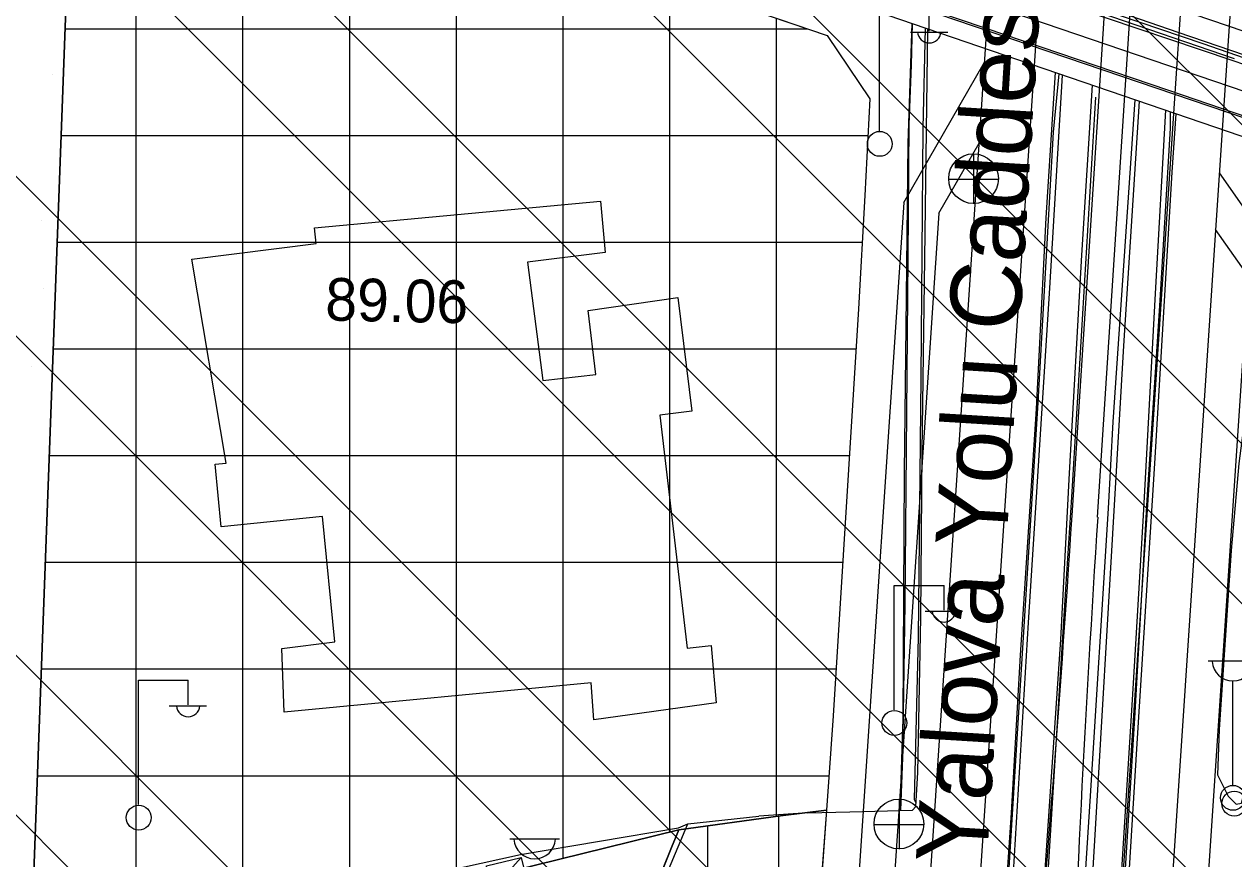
# Model space of a CAD drawing. Extents: x 417995 to 421451, y 4454518 to 4458015.
# Drawn here: x 420136.5 to 420306.6, y 4456158.5 to 4456275.9 of the extents above; entities that cross this region are included whole.
import ezdxf

# ---------------------------------------------------------------- set-up
doc = ezdxf.new("R2010")
doc.units = 0
for name, color, linetype in [('ADAKENARI', 7, 'Continuous'), ('B_Betonzemin', 7, 'Continuous'), ('B_Sundurma', 7, 'Continuous'), ('KALDIRIM_ALT', 7, 'Continuous'), ('KALDIRIM_FAT', 7, 'Continuous'), ('PL_AYA_PARK_DINLENME', 7, 'Continuous'), ('PL_BAKIM_AKARYAKIT', 7, 'Continuous'), ('PL_TİCARET', 7, 'Continuous'), ('PL_TOPLU_ISYERI', 7, 'Continuous'), ('RAYLI_TOPLU_TAŞIMA_HATTI', 7, 'Continuous'), ('S_Cad_Sok_Lambasi', 7, 'Continuous'), ('S_Elektrik_Diregi', 7, 'Continuous'), ('S_Rogar_Kapagi', 7, 'Continuous'), ('Sinir_Duvar_tek_tarafa_ait', 7, 'Continuous'), ('Sinir_Ist_Duvari', 7, 'Continuous'), ('Sinir_Parmaklik_bir_taraf', 7, 'Continuous'), ('Sinir_Tel_bir_taraf', 7, 'Continuous'), ('SN_TR_SIVILASMA', 7, 'Continuous'), ('TRFAT_AKARYAKITSERVİ', 7, 'Continuous'), ('TRFAT_PARKALANI', 7, 'Continuous'), ('TRFAT_TİCARET', 7, 'Continuous'), ('Y_Cadde_Yol', 7, 'Continuous'), ('Y_Kot_Noktasi', 7, 'Continuous'), ('Yol_Kaldirim_kenari_bordurtasi', 7, 'Continuous'), ('Yol_Kop_Viyaduk', 7, 'Continuous'), ('Yol_Sose', 7, 'Continuous')]:
    doc.layers.add(name, color=color, linetype=linetype)

msp = doc.modelspace()

# ---------------------------------------------------------------- linework, layer by layer
at = {"layer": 'ADAKENARI'}
for p, q in [((420137.25, 4456140.22), (420144.28, 4456329.84)), ((420228.12, 4456281.53), (420249.38, 4456274.26)), ((420249.38, 4456274.26), (420255.38, 4456265.35)), ((420255.38, 4456265.35), (420254.68, 4456251.76)), ((420254.68, 4456251.76), (420253.77, 4456235.85)), ((420253.77, 4456235.85), (420250.21, 4456178.64)), ((420250.21, 4456178.64), (420249.27, 4456165.37)), ((420242.82, 4456164.58), (420249.27, 4456165.37)), ((420249.27, 4456165.37), (420244.85, 4456103.75)), ((420228.53, 4456162.61), (420242.82, 4456164.58)), ((420201.52, 4456155.96), (420228.53, 4456162.61)), ((420228.53, 4456162.61), (420227.52, 4456160.11)), ((420227.52, 4456160.11), (420214.05, 4456126.75))]:
    msp.add_line(p, q, dxfattribs=at)
at = {"layer": 'B_Betonzemin'}
msp.add_lwpolyline([(420160.06, 4456242.83), (420177.54, 4456245.01), (420177.32, 4456247.21), (420217.51, 4456250.96), (420218.18, 4456243.78), (420207.25, 4456242.41), (420209.43, 4456225.78), (420216.88, 4456226.59), (420215.76, 4456235.6), (420228.39, 4456237.42), (420230.37, 4456221.47), (420225.85, 4456220.89), (420229.72, 4456188.14), (420233.06, 4456188.53), (420233.79, 4456180.48), (420216.6, 4456178.05), (420216.19, 4456183.26), (420173.04, 4456179.13), (420172.7, 4456188.1), (420180.16, 4456189.03), (420178.43, 4456206.64), (420164.2, 4456205.21), (420163.35, 4456214.03), (420164.9, 4456214.16), (420160.06, 4456242.83)], dxfattribs=at)
at = {"layer": 'B_Sundurma'}
msp.add_line((420206.34, 4456158.71), (420202.16, 4456154.06), dxfattribs=at)
msp.add_lwpolyline([(420201.63, 4456156.4), (420201.49, 4456157.57), (420206.34, 4456158.71), (420207.19, 4456155.25), (420202.16, 4456154.06)], close=True, dxfattribs=at)
at = {"layer": 'KALDIRIM_ALT'}
for p, q in [((420299.04, 4456277.89), (420298.49, 4456269.62)), ((420305.9, 4456275.55), (420305.35, 4456267.28))]:
    msp.add_line(p, q, dxfattribs=at)
at = {"layer": 'KALDIRIM_FAT'}
for p, q in [((420308.73, 4456318.18), (420305.9, 4456275.55)), ((420346.38, 4456261.71), (420234.42, 4456299.98)), ((420343.74, 4456254.15), (420231.84, 4456292.41)), ((420272.03, 4456278.67), (420260.32, 4456102.71)), ((420278.89, 4456276.32), (420267.3, 4456102.24)), ((420260.15, 4456250.77), (420271.49, 4456270.5)), ((420298.49, 4456269.62), (420287.26, 4456100.91)), ((420305.35, 4456267.28), (420294.24, 4456100.44)), ((420265.06, 4456249.28), (420270.73, 4456259.15)), ((420313.68, 4456241.91), (420304.53, 4456254.95)), ((420260.15, 4456250.77), (420250.34, 4456103.38)), ((420265.06, 4456249.28), (420255.33, 4456103.04)), ((420308.57, 4456240.48), (420304, 4456247)), ((420308.57, 4456240.48), (420299.23, 4456100.11))]:
    msp.add_line(p, q, dxfattribs=at)
at = {"layer": 'PL_AYA_PARK_DINLENME'}
msp.add_lwpolyline([(420104.23, 4456485.35), (420118.58, 4456602.84), (420160.15, 4456599.01), (420169.46, 4456547.15), (420173.29, 4456509.33), (420154.72, 4456475.01), (420147.91, 4456430.31), (420144.75, 4456342.83), (420144.28, 4456329.84), (420137.25, 4456140.22), (420129.3, 4456138.28), (420127.15, 4456137.75), (420107.76, 4456133), (420085.19, 4456127.47), (420079.28, 4456126.03), (420096.85, 4456290.79), (420097.25, 4456393.24), (420117.08, 4456483.82)], close=True, dxfattribs=at)
at = {"layer": 'PL_BAKIM_AKARYAKIT'}
msp.add_lwpolyline([(420249.27, 4456165.37), (420244.85, 4456103.75), (420244.15, 4456101.64), (420242.38, 4456100.23), (420239.44, 4456099.82), (420213.97, 4456103.33), (420211.18, 4456103.71), (420205.72, 4456106.12), (420214.05, 4456126.75), (420227.52, 4456160.11), (420228.53, 4456162.61), (420242.82, 4456164.58)], close=True, dxfattribs=at)
at = {"layer": 'PL_TİCARET'}
msp.add_lwpolyline([(420228.12, 4456281.53), (420249.38, 4456274.26), (420255.38, 4456265.35), (420254.68, 4456251.76), (420253.77, 4456235.85), (420250.21, 4456178.64), (420249.27, 4456165.37), (420242.82, 4456164.58), (420228.53, 4456162.61), (420201.52, 4456155.96), (420137.25, 4456140.22), (420144.28, 4456329.84)], dxfattribs=at)
at = {"layer": 'PL_TOPLU_ISYERI'}
msp.add_lwpolyline([(420129.3, 4456138.28), (420137.25, 4456140.22), (420201.52, 4456155.96), (420228.53, 4456162.61), (420227.52, 4456160.11), (420214.05, 4456126.75), (420205.72, 4456106.12), (420199.21, 4456088.15), (420153.07, 4455976.48), (420152.11, 4455974.16), (420151.45, 4455961.22), (420137.18, 4455930.24)], dxfattribs=at)
at = {"layer": 'RAYLI_TOPLU_TAŞIMA_HATTI'}
for p, q in [((420283.82, 4456206.8), (420295.81, 4456392.35)), ((420287.41, 4456206.57), (420299.41, 4456392.14))]:
    msp.add_line(p, q, dxfattribs=at)
for centre, start, end in [((417290.07, 4456400.29), 354.75781, 356.3021), ((423281.17, 4456013.09), 176.3021, 177.8464)]:
    msp.add_arc(centre, 3000, start, end, dxfattribs=at)
at = {"layer": 'S_Cad_Sok_Lambasi'}
for p, q in [((420302.93, 4456186.36), (420309.93, 4456186.36)), ((420306.43, 4456168.86), (420306.43, 4456183.53)), ((420204.76, 4456161.36), (420211.76, 4456161.36))]:
    msp.add_line(p, q, dxfattribs=at)
msp.add_circle((420306.43, 4456167.11), 1.75, dxfattribs=at)
for centre in [(420306.43, 4456186.46), (420208.26, 4456161.47)]:
    msp.add_arc(centre, 2.93, 183.298, 356.9072, dxfattribs=at)
at = {"layer": 'S_Elektrik_Diregi'}
for p, q in [((420256.74, 4456260.86), (420256.74, 4456278.36)), ((420263.74, 4456274.86), (420263.74, 4456278.36)), ((420261.08, 4456274.72), (420266.33, 4456274.72)), ((420258.81, 4456179.47), (420258.81, 4456196.97)), ((420258.81, 4456196.97), (420265.81, 4456196.97)), ((420265.81, 4456193.47), (420265.81, 4456196.97)), ((420263.15, 4456193.33), (420268.4, 4456193.33)), ((420152.55, 4456166.16), (420152.55, 4456183.66)), ((420152.55, 4456183.66), (420159.55, 4456183.66)), ((420159.55, 4456180.16), (420159.55, 4456183.66)), ((420156.89, 4456180.02), (420162.14, 4456180.02))]:
    msp.add_line(p, q, dxfattribs=at)
for centre in [(420256.78, 4456259.03), (420258.84, 4456177.63), (420306.62, 4456166.29), (420152.59, 4456164.32)]:
    msp.add_circle(centre, 1.75, dxfattribs=at)
for centre in [(420263.74, 4456274.88), (420265.81, 4456193.48), (420159.55, 4456180.17)]:
    msp.add_arc(centre, 1.66, 184.8384, 355.1464, dxfattribs=at)
at = {"layer": 'S_Rogar_Kapagi'}
for p, q in [((420270.02, 4456250.61), (420270.02, 4456257.61)), ((420266.45, 4456254.08), (420273.45, 4456254.08)), ((420259.53, 4456159.91), (420259.53, 4456166.91)), ((420255.96, 4456163.37), (420262.96, 4456163.37))]:
    msp.add_line(p, q, dxfattribs=at)
for centre in [(420269.97, 4456254.14), (420259.47, 4456163.43)]:
    msp.add_circle(centre, 3.5, dxfattribs=at)
at = {"layer": 'Sinir_Duvar_tek_tarafa_ait'}
for points in [[(420265.63, 4456014.79), (420268.25, 4456054.52), (420271.29, 4456100.14), (420273.97, 4456141.39), (420276.49, 4456181.38), (420279.07, 4456222.68), (420281.22, 4456260.66), (420282, 4456268.87)], [(420297.62, 4456263.52), (420297.62, 4456261.23)], [(420297.62, 4456261.23), (420296.17, 4456237.02), (420294.34, 4456208.97), (420292.62, 4456179.11), (420290.94, 4456151.83), (420289.28, 4456127.53), (420287.23, 4456096.04), (420285.4, 4456068.01), (420283.69, 4456041.77), (420282.61, 4456026.39), (420282.46, 4456023.97)]]:
    msp.add_lwpolyline(points, dxfattribs=at)
at = {"layer": 'Sinir_Ist_Duvari'}
for points in [[(420283.76, 4456209.35), (420287.15, 4456265.61)], [(420292.63, 4456265.23), (420289.54, 4456219.95), (420288.9, 4456207.77)], [(420270.93, 4456012.47), (420273.67, 4456053.89), (420276.96, 4456102.98), (420280.03, 4456149.81), (420282.93, 4456196.45), (420283.76, 4456209.35)], [(420288.9, 4456207.77), (420286.32, 4456166.66), (420284.4, 4456136.64), (420282.38, 4456102.93), (420279.83, 4456066.86), (420278.01, 4456038.7), (420276.08, 4456012.58)], [(420217.72, 4456136.29), (420220.8, 4456143.92), (420223, 4456143.25), (420223.98, 4456145.85), (420222.63, 4456146.39), (420229.78, 4456163.46), (420239.78, 4456164.51)], [(420206.25, 4456159.14), (420228.46, 4456162.9)], [(420228.46, 4456162.9), (420229.78, 4456163.46)]]:
    msp.add_lwpolyline(points, dxfattribs=at)
at = {"layer": 'Sinir_Parmaklik_bir_taraf'}
for points in [[(420253.9, 4456289.6), (420254.24, 4456289.48), (420269.68, 4456284.21), (420302.21, 4456273.15), (420317.34, 4456267.89)], [(420306.65, 4456270.97), (420287.77, 4456277.43), (420277.94, 4456280.76), (420263.27, 4456285.78), (420253.89, 4456289.01)], [(420253.81, 4456281.32), (420262.34, 4456278.19), (420290.76, 4456268.56), (420312.96, 4456261)], [(420261.34, 4456275.94), (420261.2, 4456270.09), (420260.87, 4456261.77), (420260.71, 4456243.07), (420260.55, 4456221.28), (420260.28, 4456194.38), (420259.96, 4456172.77), (420259.67, 4456165.32)], [(420263.17, 4456275.31), (420262.83, 4456261.22), (420262.55, 4456226.18), (420262.17, 4456189.67), (420261.6, 4456166.87), (420261.87, 4456166.39)]]:
    msp.add_lwpolyline(points, dxfattribs=at)
at = {"layer": 'Sinir_Tel_bir_taraf'}
msp.add_lwpolyline([(420084.62, 4456126.79), (420093.38, 4456130.46), (420107.28, 4456137.36), (420206.25, 4456159.14)], dxfattribs=at)
at = {"layer": 'SN_TR_SIVILASMA'}
for p, q in [((421269.54, 4455299.87), (420176.15, 4456393.26)), ((421269.08, 4455255.43), (420161.18, 4456363.33)), ((421268.85, 4455233.21), (420151.38, 4456350.68)), ((421268.38, 4455188.77), (420123.47, 4456333.68)), ((421268.15, 4455166.56), (420116.87, 4456317.84)), ((421267.69, 4455122.12), (420103.66, 4456286.14)), ((421267.46, 4455099.9), (420097.06, 4456270.29)), ((421266.99, 4455055.46), (420083.86, 4456238.6)), ((421266.76, 4455033.24), (420079.94, 4456220.06))]:
    msp.add_line(p, q, dxfattribs=at)
at = {"layer": 'TRFAT_AKARYAKITSERVİ'}
for p, q in [((420242.54, 4456164.54), (420242.54, 4456100.36)), ((420232.54, 4456163.17), (420232.54, 4456100.77))]:
    msp.add_line(p, q, dxfattribs=at)
at = {"layer": 'TRFAT_PARKALANI'}
for p, q in [((420140.41, 4456268.81), (420140.41, 4456268.81)), ((420138.96, 4456248.25), (420138.96, 4456248.25)), ((420139.14, 4456238.73), (420139.14, 4456238.73)), ((420137.51, 4456227.68), (420137.51, 4456227.68)), ((420139.01, 4456202.3), (420139.01, 4456202.3))]:
    msp.add_line(p, q, dxfattribs=at)
at = {"layer": 'TRFAT_TİCARET'}
for p, q in [((420167.25, 4456147.57), (420167.25, 4456498.18)), ((420152.25, 4456143.9), (420152.25, 4456458.82)), ((420182.25, 4456151.24), (420182.25, 4456378.41)), ((420197.25, 4456154.92), (420197.25, 4456378.41)), ((420212.25, 4456158.6), (420212.25, 4456291.24)), ((420227.25, 4456162.3), (420227.25, 4456281.87)), ((420242.25, 4456164.5), (420242.25, 4456276.7)), ((420142.26, 4456275.22), (420246.57, 4456275.22)), ((420141.7, 4456260.22), (420255.12, 4456260.22)), ((420141.14, 4456245.22), (420254.31, 4456245.22)), ((420140.59, 4456230.22), (420253.42, 4456230.22)), ((420140.03, 4456215.22), (420252.49, 4456215.22)), ((420139.48, 4456200.22), (420251.55, 4456200.22)), ((420138.92, 4456185.22), (420250.62, 4456185.22)), ((420138.36, 4456170.22), (420249.61, 4456170.22))]:
    msp.add_line(p, q, dxfattribs=at)
at = {"layer": 'Yol_Kaldirim_kenari_bordurtasi'}
msp.add_lwpolyline([(420261.27, 4456275.96), (420260.72, 4456259.15), (420260.5, 4456237.52), (420260.22, 4456212.87), (420260.03, 4456178.2), (420259.58, 4456165.32)], dxfattribs=at)
at = {"layer": 'Yol_Kop_Viyaduk'}
msp.add_lwpolyline([(420322.28, 4456255.09), (420256.05, 4456277.75)], dxfattribs=at)
at = {"layer": 'Yol_Sose'}
for points in [[(420317.54, 4456268.27), (420298.74, 4456274.68), (420275.75, 4456282.63), (420254.59, 4456289.7), (420253.9, 4456289.93)], [(420253.89, 4456288.63), (420263.34, 4456285.35), (420284.28, 4456278.22), (420306.29, 4456270.78), (420323.57, 4456264.89)], [(420253.81, 4456281.42), (420255.13, 4456280.92), (420271.68, 4456275.31), (420297.36, 4456266.59), (420325.08, 4456257.1)], [(420252.58, 4456165.15), (420261.39, 4456165.36), (420261.84, 4456165.91), (420262.14, 4456170.66), (420262.56, 4456192.44), (420262.76, 4456215.79), (420263.1, 4456242.9), (420263.53, 4456275.19)], [(420281.42, 4456269.07), (420280.13, 4456248.63), (420278.76, 4456221.77), (420276.53, 4456187.14), (420275.27, 4456165.02), (420273.44, 4456137.96), (420271.64, 4456110.5), (420269.81, 4456082.29), (420268.24, 4456057.44), (420266.33, 4456030.74), (420265.41, 4456017.1)], [(420266.21, 4456014.53), (420269.04, 4456057.84), (420272.1, 4456102.12), (420275, 4456147.23), (420277.69, 4456191.74), (420280.68, 4456238.73), (420282.49, 4456268.7)], [(420286.66, 4456267.28), (420285.12, 4456243.39), (420283.42, 4456212.74), (420282.18, 4456189.36), (420279.89, 4456155.58), (420278.56, 4456134.49), (420276.67, 4456107.71), (420275.12, 4456083.18), (420273.44, 4456055.48), (420271.81, 4456030.68), (420270.69, 4456014.45)], [(420277, 4456009.23), (420279.43, 4456046.3), (420281.32, 4456074.53), (420283.98, 4456113.81), (420285.96, 4456142.93), (420287.6, 4456170.6), (420289.23, 4456198.63), (420291.11, 4456230.65), (420292.66, 4456254.78), (420293.28, 4456265.01)], [(420296.96, 4456263.75), (420295.49, 4456238.01), (420293.83, 4456206.79), (420292.25, 4456180.89), (420290.44, 4456151.72), (420288.47, 4456123.29), (420286.43, 4456091.48), (420284.91, 4456068.17), (420283.21, 4456043.41), (420281.43, 4456016.12), (420281.02, 4456008.54)], [(420282.22, 4456008.56), (420285.39, 4456057.68), (420287.93, 4456096.31), (420290.54, 4456135.08), (420292.96, 4456174.73), (420295.47, 4456214.08), (420297.89, 4456255.06), (420298.47, 4456263.23)], [(420312.85, 4456258.31), (420310.51, 4456238.81), (420307.28, 4456214.1), (420306.16, 4456201.87), (420304.49, 4456176.73), (420304.25, 4456170.32), (420305.77, 4456167.35), (420306.89, 4456166.2), (420307.65, 4456166.38), (420307.91, 4456167.47)], [(420246.82, 4456165.01), (420246.65, 4456165.01), (420239.78, 4456164.51)], [(420246.65, 4456165.01), (420252.58, 4456165.15)]]:
    msp.add_lwpolyline(points, dxfattribs=at)

# ---------------------------------------------------------------- texts
at = {"layer": 'Y_Cadde_Yol'}
msp.add_text('Yeni Yalova Yolu Caddesi', height=10, rotation=86.484, dxfattribs=at).set_placement((420269.95, 4456127.19))
at = {"layer": 'Y_Kot_Noktasi'}
msp.add_text('89.06', height=6, rotation=358.8393, dxfattribs=at).set_placement((420178.78, 4456234.21))

doc.saveas('drawing.dxf')
